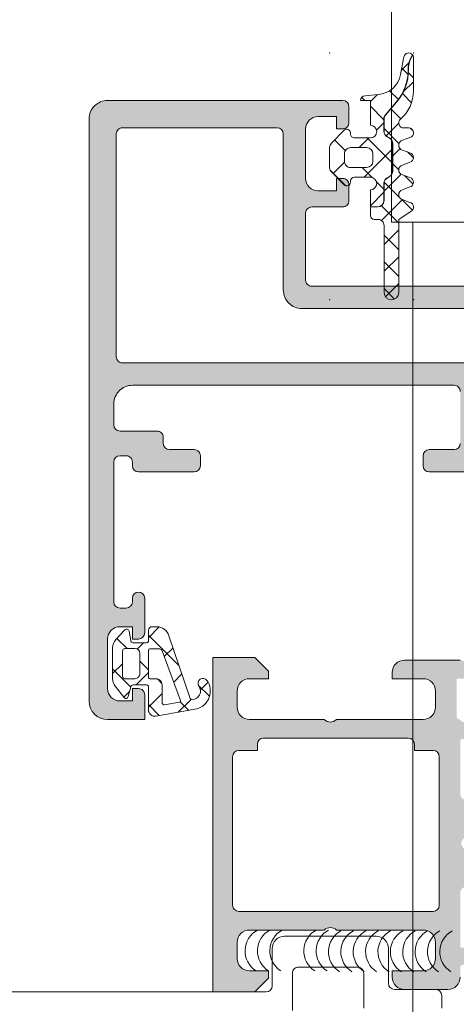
# Model space of a CAD drawing. Header units: millimetres. Extents: x 213386 to 506888, y 183055 to 450952.
# Tile 398 of 656: x 399514 to 399549, y 296787 to 296867. Entities that reach past the tile are written whole.
import ezdxf

# ---------------------------------------------------------------- set-up
doc = ezdxf.new("R2010")
doc.units = ezdxf.units.MM
doc.layers.add('FASÁDA DETAILNÍ', color=255, linetype='Continuous', lineweight=0)

msp = doc.modelspace()

# ---------------------------------------------------------------- hatches: boundary and pattern name
at = {"layer": 'FASÁDA DETAILNÍ'}
h = msp.add_hatch(dxfattribs=at)
h.set_pattern_fill('ANSI37', color=256, scale=0.625, angle=90, style=0)
h.set_pattern_definition([(135, (397960.6382589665, 280090.7056870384), (-1.403165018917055, -1.403165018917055), []), (225, (397960.6382589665, 280090.7056870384), (1.403165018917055, -1.403165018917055), [])])
edge = h.paths.add_edge_path()
edge.add_arc((399540.2923258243, 296853.5956662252), 0.2900050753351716, 224.9975633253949, 359.9994892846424)
edge.add_line((399540.5823308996, 296853.5956636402), (399540.5823308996, 296853.6956579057))
edge.add_arc((399540.8923308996, 296853.6956579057), 0.3099999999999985, 89.99999999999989, 180.0000000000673, ccw=False)
edge.add_line((399540.8923308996, 296854.0056579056), (399542.1923068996, 296854.0056579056))
edge.add_arc((399542.1923068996, 296853.4956579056), 0.5100000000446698, -88.87647985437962, 90.00000000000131, ccw=False)
edge.add_line((399542.2023069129, 296852.9857559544), (399542.2023087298, 296851.6271479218))
edge.add_line((399542.2023087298, 296851.6271479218), (399542.7923090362, 296851.6271479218))
edge.add_arc((399542.7923090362, 296852.1171479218), 0.4900000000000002, -89.99999999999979, 1.272221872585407e-14)
edge.add_line((399543.2823090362, 296852.1171479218), (399543.2823090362, 296853.517145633))
edge.add_arc((399543.7923090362, 296853.517145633), 0.5099999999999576, 120.00000000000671, 180.0000000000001, ccw=False)
edge.add_line((399543.5373090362, 296853.9588185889), (399543.7373090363, 296854.0742886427))
edge.add_arc((399543.4923090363, 296854.4986410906), 0.4900000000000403, -59.9999999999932, 1.144999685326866e-13)
edge.add_line((399543.9823090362, 296854.4986410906), (399543.9823090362, 296856.7356509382))
edge.add_arc((399543.4923090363, 296856.7356509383), 0.4899999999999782, 1.144999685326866e-13, 60.00000000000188)
edge.add_line((399543.7373090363, 296857.1600033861), (399543.5373090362, 296857.2754734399))
edge.add_arc((399543.7923090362, 296857.7171463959), 0.5100000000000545, 179.9999999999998, 240.0000000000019, ccw=False)
edge.add_line((399543.2823090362, 296857.7171463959), (399543.2823090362, 296858.7147437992))
edge.add_arc((399543.7882424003, 296858.7147437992), 0.5059333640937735, 139.3588191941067, 180, ccw=False)
edge.add_line((399543.404338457, 296859.0442682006), (399544.2852053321, 296860.0704995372))
edge.add_arc((399541.2547474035, 296862.6716966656), 3.993732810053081, -40.64118080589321, 0.6188691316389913)
edge.add_arc((399547.2581299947, 296862.7365435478), 2.010000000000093, 153.3452087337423, 180.6188691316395, ccw=False)
edge.add_line((399545.4617414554, 296863.6382575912), (399545.5957826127, 296863.9052934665))
edge.add_arc((399545.2923188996, 296863.6603239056), 0.3900003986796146, 38.91202932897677, 168.9894375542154)
edge.add_line((399544.9094976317, 296863.7348100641), (399544.6298960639, 296862.29671923))
edge.add_arc((399542.6568421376, 296862.6803312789), 2.010000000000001, -85.00475061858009, -11.002496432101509, ccw=False)
edge.add_line((399542.8318591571, 296860.6779654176), (399541.7588993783, 296860.5841832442))
edge.add_arc((399541.7923206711, 296860.1956161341), 0.3900017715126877, 94.91600467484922, 178.5301263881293)
edge.add_line((399541.4024472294, 296860.2056201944), (399542.2023181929, 296860.2056201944))
edge.add_line((399542.2023181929, 296860.2056201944), (399542.2023069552, 296858.205540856))
edge.add_arc((399542.1923068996, 296857.6956389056), 0.5100000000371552, -90, 88.87647509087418, ccw=False)
edge.add_line((399542.1923068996, 296857.1856389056), (399540.8923308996, 296857.1856389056))
edge.add_arc((399540.8923308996, 296857.4956389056), 0.3100000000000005, 180, 270, ccw=False)
edge.add_line((399540.5823308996, 296857.4956389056), (399540.5823308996, 296857.5956639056))
edge.add_arc((399540.2923155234, 296857.5956357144), 0.2900153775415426, 0.005569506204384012, 134.9966855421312)
edge.add_line((399540.0872555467, 296857.8007194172), (399539.0459585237, 296856.7601549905))
edge.add_arc((399539.3923188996, 296856.4135507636), 0.4900000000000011, 134.9798378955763, 179.9999999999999)
edge.add_line((399538.9023188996, 296856.4135507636), (399538.9023188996, 296854.7775023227))
edge.add_arc((399539.3923188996, 296854.7775023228), 0.4899999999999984, 180.0000000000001, 225.0276992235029)
edge.add_line((399539.0460041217, 296854.4308525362), (399540.0872525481, 296853.390610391))
edge = h.paths.add_edge_path()
edge.add_arc((399541.8923407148, 296855.2956350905), 0.4999901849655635, -90.00000000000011, -9.199197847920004e-09, ccw=False)
edge.add_line((399541.8923407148, 296854.7956449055), (399540.5923308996, 296854.7956449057))
edge.add_arc((399540.5923122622, 296855.2956262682), 0.4999813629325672, -180.0021357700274, -89.9978642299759, ccw=False)
edge.add_line((399540.0923308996, 296855.2956449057), (399540.0923308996, 296855.8956519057))
edge.add_arc((399540.5923122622, 296855.8956705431), 0.4999813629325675, 89.99786422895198, 180.0021357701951, ccw=False)
edge.add_line((399540.5923308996, 296856.3956519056), (399541.8923407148, 296856.3956519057))
edge.add_arc((399541.8923407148, 296855.8956617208), 0.4999901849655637, 0, 90.00000000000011, ccw=False)
edge.add_line((399542.3923308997, 296855.8956617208), (399542.3923308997, 296855.2956350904))
h = msp.add_hatch(dxfattribs=at)
h.set_pattern_fill('ANSI37', color=256, scale=0.48, angle=90, style=0)
h.set_pattern_definition([(135, (397960.6382589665, 280090.7056870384), (-1.077630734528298, -1.077630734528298), []), (225, (397960.6382589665, 280090.7056870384), (1.077630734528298, -1.077630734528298), [])])
edge = h.paths.add_edge_path()
edge.add_line((399544.7857356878, 296852.9914317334), (399545.3927931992, 296853.218690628))
edge.add_arc((399545.2923179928, 296853.595526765), 0.3900009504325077, -75.0706312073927, 75.07063120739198)
edge.add_line((399545.3927931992, 296853.9723629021), (399544.7857356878, 296854.1996217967))
edge.add_arc((399544.8923191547, 296854.595526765), 0.4100009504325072, 105.0676336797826, 254.9323663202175, ccw=False)
edge.add_line((399544.7857356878, 296854.9914317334), (399545.3927932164, 296855.2186906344))
edge.add_arc((399545.2923194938, 296855.595526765), 0.390000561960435, -75.0708416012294, 75.07084160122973)
edge.add_line((399545.3927932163, 296855.9723628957), (399544.7857357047, 296856.1996217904))
edge.add_arc((399544.8923176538, 296856.595526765), 0.4100005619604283, 105.06742474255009, 254.9325713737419, ccw=False)
edge.add_line((399544.7857357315, 296856.9914317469), (399545.3927932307, 296857.2186868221))
edge.add_arc((399545.2923059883, 296857.5955694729), 0.3900489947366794, -75.07068313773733, 89.99999999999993)
edge.add_line((399545.2923059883, 296857.9856184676), (399544.8923168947, 296857.9856184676))
edge.add_arc((399544.8923168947, 296858.3956190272), 0.4100005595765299, 130.3199356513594, 269.99999999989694, ccw=False)
edge.add_arc((399542.6923470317, 296860.9879052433), 2.989972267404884, -49.68006215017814, 0.001330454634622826)
edge.add_line((399545.6823192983, 296860.9879746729), (399545.6823188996, 296863.6597662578))
edge.add_arc((399545.2923188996, 296863.6603239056), 0.3900003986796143, -0.0819252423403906, 35.64056997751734)
edge.add_line((399545.6092676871, 296863.887576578), (399545.4796159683, 296863.6292853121))
edge.add_arc((399547.2581299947, 296862.7365435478), 1.990000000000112, 153.345208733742, 180.6188691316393)
edge.add_arc((399541.2547474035, 296862.6716966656), 4.013732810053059, -40.641180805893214, 0.6188691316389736, ccw=False)
edge.add_line((399544.3003813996, 296860.0574731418), (399543.4195145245, 296859.0312418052))
edge.add_arc((399543.7882424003, 296858.7147437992), 0.4859333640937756, 139.3588191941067, 179.9999999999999)
edge.add_line((399543.3023090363, 296858.7147437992), (399543.3023090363, 296857.7171463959))
edge.add_arc((399543.7923090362, 296857.7171463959), 0.4900000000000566, 180.0000000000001, 240.0000000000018)
edge.add_line((399543.5473090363, 296857.2927939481), (399543.7473090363, 296857.1773238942))
edge.add_arc((399543.4923090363, 296856.7356509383), 0.5099999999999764, -1.1368683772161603e-13, 60.00000000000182, ccw=False)
edge.add_line((399544.0023090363, 296856.7356509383), (399544.0023090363, 296854.4986410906))
edge.add_arc((399543.4923090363, 296854.4986410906), 0.5100000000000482, -59.99999999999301, -2.2737367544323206e-13, ccw=False)
edge.add_line((399543.7473090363, 296854.0569681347), (399543.5473090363, 296853.9414980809))
edge.add_arc((399543.7923090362, 296853.517145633), 0.4899999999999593, 120.000000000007, 179.9999999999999)
edge.add_line((399543.3023090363, 296853.517145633), (399543.3023090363, 296852.1171479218))
edge.add_arc((399542.7923090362, 296852.1171479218), 0.509999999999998, -90.00000000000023, 0, ccw=False)
edge.add_line((399542.7923090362, 296851.6071479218), (399542.2023087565, 296851.6071479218))
edge.add_line((399542.2023087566, 296851.6071479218), (399542.2023097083, 296850.8955263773))
edge.add_arc((399542.4923097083, 296850.895526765), 0.2900000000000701, 180.0000766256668, 270.0000000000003)
edge.add_line((399542.4923097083, 296850.6055267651), (399542.7922948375, 296850.6055267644))
edge.add_arc((399542.7924763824, 296850.0957047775), 0.5098220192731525, -0.02428648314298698, 90.02040272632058, ccw=False)
edge.add_line((399543.3022983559, 296850.0954886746), (399543.3023288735, 296844.6955257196))
edge.add_arc((399543.8923273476, 296844.6955290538), 0.5899984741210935, 180.0003238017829, 360.0000000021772)
edge.add_line((399544.4823258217, 296844.6955290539), (399544.4823258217, 296850.6009373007))
edge.add_line((399544.4823258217, 296850.6009373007), (399545.4870801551, 296851.2576408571))
edge.add_arc((399545.2923195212, 296851.5955285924), 0.3899997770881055, -60.04057881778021, 75.07024092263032)
edge.add_line((399545.3927969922, 296851.9723629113), (399544.7857356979, 296852.199621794))
edge.add_arc((399544.8923191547, 296852.595526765), 0.4100009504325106, 105.0676336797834, 254.9323677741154, ccw=False)
h = msp.add_hatch(color=256, dxfattribs=at)
edge = h.paths.add_edge_path(flags=16)
edge.add_ellipse((399522.1563332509, 296839.505567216), major_axis=(-0.4999740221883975, 0), ratio=1, start_angle=-0.0029770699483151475, end_angle=90.0029770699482, ccw=False)
edge.add_line((399521.6563592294, 296839.5055931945), (399521.6563592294, 296857.5055931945))
edge.add_ellipse((399522.1563332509, 296857.5056191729), major_axis=(-0.4999740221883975, 0), ratio=1, start_angle=-90.0029770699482, end_angle=0.0029770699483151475, ccw=False)
edge.add_line((399522.1563592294, 296858.0055931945), (399534.6563592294, 296858.0055931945))
edge.add_ellipse((399534.6563374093, 296857.5055713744), major_axis=(-0.5000218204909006, 0), ratio=1, start_angle=180.0025002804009, end_angle=269.997499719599, ccw=False)
edge.add_line((399535.1563592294, 296857.5055931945), (399535.1563592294, 296844.9025421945))
edge.add_ellipse((399536.6563581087, 296844.9025410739), major_axis=(-1.499998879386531, 0), ratio=1, start_angle=-4.280432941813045e-05, end_angle=90.00004280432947)
edge.add_line((399536.6563592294, 296843.4025421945), (399549.6563472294, 296843.4025421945))
edge.add_ellipse((399549.6563476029, 296842.902542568), major_axis=(-0.4999996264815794, 0), ratio=1, start_angle=179.9999571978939, end_angle=270.0000428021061, ccw=False)
edge.add_line((399550.1563472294, 296842.9025421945), (399550.1563472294, 296839.5055931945))
edge.add_ellipse((399549.6563476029, 296839.5055928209), major_axis=(-0.4999996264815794, 0), ratio=1, start_angle=89.99995719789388, end_angle=180.0000428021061, ccw=False)
edge.add_line((399549.6563472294, 296839.0055931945), (399522.1563592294, 296839.0055931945))
edge = h.paths.add_edge_path()
edge.add_line((399520.9563472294, 296810.2055981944), (399523.9563472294, 296810.2055981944))
edge.add_line((399523.9563472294, 296810.2055981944), (399523.9563472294, 296812.2055981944))
edge.add_arc((399523.4563732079, 296812.2056241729), 0.4999740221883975, 359.9970229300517, 450.0029770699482)
edge.add_line((399523.4563472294, 296812.7055981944), (399522.9563472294, 296812.7055981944))
edge.add_line((399522.9563472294, 296812.7055981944), (399522.9563472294, 296811.7055981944))
edge.add_line((399522.9563472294, 296811.7055981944), (399521.9563472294, 296811.7055981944))
edge.add_arc((399521.9564113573, 296812.7056623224), 1.000064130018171, 180.0036740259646, 269.99632597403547, ccw=False)
edge.add_line((399520.9563472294, 296812.7055981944), (399520.9563472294, 296816.7055981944))
edge.add_arc((399521.9563772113, 296816.7055682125), 1.000029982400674, 90.00171778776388, 179.9982822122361, ccw=False)
edge.add_line((399521.9563472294, 296817.7055981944), (399522.9563472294, 296817.7055981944))
edge.add_line((399522.9563472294, 296817.7055981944), (399522.9563472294, 296816.7055981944))
edge.add_line((399522.9563472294, 296816.7055981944), (399523.4563472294, 296816.7055981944))
edge.add_arc((399523.4563416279, 296817.2056037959), 0.5000056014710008, 270.0006418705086, 359.9993581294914)
edge.add_line((399523.9563472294, 296817.2055981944), (399523.9563472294, 296820.0056011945))
edge.add_arc((399523.4563472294, 296820.0056011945), 0.5, 0, 180)
edge.add_line((399522.9563472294, 296820.0056011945), (399522.9563472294, 296819.7055981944))
edge.add_arc((399522.4563365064, 296819.7056089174), 0.5000107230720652, 270.0012287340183, 359.9987712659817, ccw=False)
edge.add_line((399522.4563472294, 296819.2055981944), (399521.9563472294, 296819.2055981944))
edge.add_arc((399521.9564151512, 296819.7056661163), 0.5000679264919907, 180.0077822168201, 269.99221778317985, ccw=False)
edge.add_line((399521.4563472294, 296819.7055981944), (399521.4563472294, 296831.0055931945))
edge.add_arc((399521.9563690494, 296831.0055713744), 0.5000218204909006, 90.00250028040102, 179.9974997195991, ccw=False)
edge.add_line((399521.9563472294, 296831.5055931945), (399522.4563472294, 296831.5055931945))
edge.add_arc((399522.4564099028, 296831.0056558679), 0.499937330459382, -0.007182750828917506, 90.00718275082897, ccw=False)
edge.add_line((399522.9563472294, 296831.0055931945), (399522.9563472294, 296830.7055901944))
edge.add_arc((399523.4564100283, 296830.7056529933), 0.5000628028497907, 180.0071953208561, 269.9928046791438)
edge.add_line((399523.4563472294, 296830.2055901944), (399527.9563472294, 296830.2055901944))
edge.add_arc((399527.9563416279, 296830.7055957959), 0.5000056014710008, 270.0006418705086, 359.9993581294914)
edge.add_line((399528.4563472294, 296830.7055901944), (399528.4563472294, 296831.5055931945))
edge.add_arc((399527.9563732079, 296831.5056191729), 0.4999740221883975, 359.9970229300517, 450.0029770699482)
edge.add_line((399527.9563472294, 296832.0055931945), (399525.9563472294, 296832.0055931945))
edge.add_arc((399525.9564151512, 296832.5056611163), 0.5000679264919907, 180.0077822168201, 269.99221778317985, ccw=False)
edge.add_line((399525.4563472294, 296832.5055931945), (399525.4563472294, 296833.0055931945))
edge.add_arc((399524.9564099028, 296833.0056558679), 0.499937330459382, 359.992817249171, 450.007182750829)
edge.add_line((399524.9563472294, 296833.5055931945), (399521.9563472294, 296833.5055931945))
edge.add_arc((399521.9564023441, 296834.0056483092), 0.5000551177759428, 180.0063149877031, 269.9936850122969, ccw=False)
edge.add_line((399521.4563472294, 296834.0055931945), (399521.4563472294, 296835.7055901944))
edge.add_arc((399522.9563153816, 296835.7056220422), 1.499968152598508, 89.99878348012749, 180.0012165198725, ccw=False)
edge.add_line((399522.9563472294, 296837.2055901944), (399548.9563472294, 296837.2055901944))
edge.add_arc((399548.9563680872, 296836.7056110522), 0.4999791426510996, -0.0023902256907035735, 90.0023902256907, ccw=False)
edge.add_line((399549.4563472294, 296836.7055901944), (399549.4563472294, 296832.5055931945))
edge.add_arc((399548.9563416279, 296832.5055987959), 0.5000056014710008, 270.0006418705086, 359.9993581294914, ccw=False)
edge.add_line((399548.9563472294, 296832.0055931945), (399546.9563472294, 296832.0055931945))
edge.add_arc((399546.9563690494, 296831.5055713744), 0.5000218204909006, 90.002500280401, 179.9974997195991)
edge.add_line((399546.4563472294, 296831.5055931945), (399546.4563472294, 296830.7055901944))
edge.add_arc((399546.9563997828, 296830.7056427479), 0.5000525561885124, 180.0060215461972, 269.9939784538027)
edge.add_line((399546.9563472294, 296830.2055901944), (399551.9563482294, 296830.2055901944))
edge.add_line((399551.9563482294, 296830.2055901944), (399552.7142372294, 296830.4229111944))
edge.add_arc((399552.7969285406, 296830.1345327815), 0.2999999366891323, 37.904814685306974, 106.00002423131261, ccw=False)
edge.add_arc((399553.270348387, 296830.5031433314), 0.3000001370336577, 217.9047180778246, 269.999969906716)
edge.add_line((399553.2703482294, 296830.2031431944), (399555.3344952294, 296830.2031451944))
edge.add_arc((399555.3344956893, 296830.6031445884), 0.399999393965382, 269.9999341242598, 381.9737695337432)
edge.add_line((399555.7054372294, 296830.7528171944), (399554.8890762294, 296832.7760461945))
edge.add_arc((399554.7036059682, 296832.7012095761), 0.1999993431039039, 21.97390786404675, 114.141092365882)
edge.add_line((399554.6218092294, 296832.8837171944), (399552.2381242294, 296831.8153971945))
edge.add_arc((399552.1563275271, 296831.9979053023), 0.1999997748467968, 179.1800993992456, 294.1410254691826, ccw=False)
edge.add_line((399551.9563482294, 296832.0007671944), (399551.9563472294, 296843.3048471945))
edge.add_arc((399552.1477617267, 296843.3132789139), 0.1916001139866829, 88.95554996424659, 182.5222219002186, ccw=False)
edge.add_line((399552.1512542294, 296843.5048471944), (399552.5718382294, 296843.5048471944))
edge.add_line((399552.5718382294, 296843.5048471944), (399555.0374502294, 296842.0731121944))
edge.add_arc((399555.1882619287, 296842.3324491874), 0.2999997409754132, 239.8208038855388, 344.0000282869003)
edge.add_line((399555.4766402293, 296842.2497581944), (399555.9045112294, 296843.7419191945))
edge.add_line((399555.9045112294, 296843.7419191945), (399556.4029232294, 296844.6051941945))
edge.add_arc((399556.0565129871, 296844.8051941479), 0.400000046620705, 330.000011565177, 449.9999652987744)
edge.add_line((399556.0565132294, 296845.2051941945), (399551.9485822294, 296845.2048471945))
edge.add_line((399551.9485822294, 296845.2048471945), (399537.4565252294, 296845.2025421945))
edge.add_arc((399537.4563471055, 296845.7025420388), 0.4999998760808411, 179.9999821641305, 270.0204114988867, ccw=False)
edge.add_line((399536.9563472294, 296845.7025421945), (399536.9563472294, 296851.1055841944))
edge.add_arc((399537.4563468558, 296851.1055845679), 0.4999996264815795, 89.99995719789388, 180.0000428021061, ccw=False)
edge.add_line((399537.4563472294, 296851.6055841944), (399539.9563472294, 296851.6055841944))
edge.add_arc((399539.9563476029, 296852.1055838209), 0.4999996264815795, 269.9999571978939, 360.0000428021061)
edge.add_line((399540.4563472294, 296852.1055841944), (399540.4563472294, 296853.4055871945))
edge.add_arc((399539.9563680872, 296853.4056080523), 0.4999791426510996, 359.9976097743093, 450.0023902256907)
edge.add_line((399539.9563472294, 296853.9055871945), (399539.4563472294, 296853.9055871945))
edge.add_line((399539.4563472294, 296853.9055871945), (399539.4563472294, 296852.9055871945))
edge.add_line((399539.4563472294, 296852.9055871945), (399537.9563472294, 296852.9055871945))
edge.add_arc((399537.9563789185, 296853.9056188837), 1.00003168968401, 180.001815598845, 269.998184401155, ccw=False)
edge.add_line((399536.9563472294, 296853.9055871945), (399536.9563472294, 296857.9055871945))
edge.add_arc((399537.9564164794, 296857.9055179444), 1.000069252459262, 90.00396746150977, 179.9960325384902, ccw=False)
edge.add_line((399537.9563472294, 296858.9055871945), (399539.4563472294, 296858.9055871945))
edge.add_line((399539.4563472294, 296858.9055871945), (399539.4563472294, 296857.9055871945))
edge.add_line((399539.4563472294, 296857.9055871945), (399539.9563472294, 296857.9055871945))
edge.add_arc((399539.9563732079, 296858.405561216), 0.4999740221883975, 269.9970229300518, 360.0029770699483)
edge.add_line((399540.4563472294, 296858.4055871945), (399540.4563472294, 296859.7055901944))
edge.add_arc((399539.9563416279, 296859.705584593), 0.5000056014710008, 0.0006418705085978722, 89.99935812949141)
edge.add_line((399539.9563472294, 296860.2055901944), (399520.9563472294, 296860.2055901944))
edge.add_arc((399520.9563179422, 296858.7056194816), 1.49997071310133, 89.9988812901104, 180.0011187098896)
edge.add_line((399519.4563472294, 296858.7055901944), (399519.4563472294, 296811.7055981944))
edge.add_arc((399520.9564075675, 296811.7056585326), 1.500060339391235, 180.0023046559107, 269.9976953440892)
h = msp.add_hatch(dxfattribs=at)
h.set_pattern_fill('ANSI37', color=256, scale=0.625, angle=180, style=0)
h.set_pattern_definition([(225, (399522.9563192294, 296812.7056181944), (1.403165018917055, -1.403165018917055), []), (315, (399522.9563192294, 296812.7056181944), (1.403165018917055, 1.403165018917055), [])])
edge = h.paths.add_edge_path(flags=16)
edge.add_ellipse((399524.8585323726, 296813.0078332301), major_axis=(-0.4977897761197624, 0), ratio=1, start_angle=179.7452779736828, end_angle=270.1925797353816)
edge.add_line((399524.8568592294, 296813.5056201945), (399524.3563402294, 296813.5056201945))
edge.add_ellipse((399524.3563259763, 296813.6056039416), major_axis=(-0.0999837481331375, 0), ratio=1, start_angle=-0.008740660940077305, end_angle=90.00816773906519, ccw=False)
edge.add_line((399524.2563422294, 296813.6056191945), (399524.2563382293, 296815.8060491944))
edge.add_ellipse((399524.3563428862, 296815.8060465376), major_axis=(-0.1000046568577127, 0), ratio=1, start_angle=270.00152214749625, end_angle=359.9984778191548, ccw=False)
edge.add_line((399524.3563402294, 296815.9060511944), (399525.1682822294, 296815.9060511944))
edge.add_ellipse((399525.1682737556, 296815.7060445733), major_axis=(-0.2000066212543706, 0), ratio=1, start_angle=195.6886153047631, end_angle=269.99757251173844, ccw=False)
edge.add_line((399525.3608292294, 296815.7601281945), (399526.8481542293, 296811.7419871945))
edge.add_ellipse((399526.7543727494, 296811.7072737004), major_axis=(-0.09999996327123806, 0), ratio=1, start_angle=100.3222841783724, end_angle=200.3121828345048, ccw=False)
edge.add_line((399526.7722912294, 296811.6088921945), (399525.5628222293, 296811.3886091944))
edge.add_ellipse((399525.5563135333, 296811.5884995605), major_axis=(-0.1999963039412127, 0), ratio=1, start_angle=-0.0010410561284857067, end_angle=91.86496783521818, ccw=False)
edge.add_line((399525.3563172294, 296811.5885031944), (399525.3563172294, 296813.0056201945))
edge = h.paths.add_edge_path(flags=16)
edge.add_ellipse((399522.3563283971, 296813.7056213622), major_axis=(-0.2000001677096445, 0), ratio=1, start_angle=-0.000238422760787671, end_angle=90.00023843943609, ccw=False)
edge.add_line((399522.1563282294, 296813.7056221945), (399522.1563322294, 296815.7400791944))
edge.add_ellipse((399522.3563275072, 296815.7400839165), major_axis=(-0.1999952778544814, 0), ratio=1, start_angle=-90.00049338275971, end_angle=0.0013528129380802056, ccw=False)
edge.add_line((399522.3563292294, 296815.9400791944), (399523.1563392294, 296815.9400791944))
edge.add_ellipse((399523.1563304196, 296815.5400683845), major_axis=(-0.4000108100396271, 0), ratio=1, start_angle=180.0019780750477, end_angle=269.99873812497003, ccw=False)
edge.add_line((399523.5563412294, 296815.5400821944), (399523.5563412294, 296813.9056191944))
edge.add_ellipse((399523.1563463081, 296813.9056161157), major_axis=(-0.3999949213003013, 0), ratio=1, start_angle=89.99898603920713, end_angle=180.0004409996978, ccw=False)
edge.add_line((399523.1563392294, 296813.5056211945), (399522.3563292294, 296813.5056211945))
edge = h.paths.add_edge_path()
edge.add_arc((399522.4328803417, 296812.105629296), 0.2000083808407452, 220.0023157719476, 344.9984805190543)
edge.add_line((399522.6260722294, 296812.0538581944), (399522.8166062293, 296812.8573831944))
edge.add_arc((399523.0097998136, 296812.8056068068), 0.2000113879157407, 90.00274550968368, 164.9971436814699, ccw=False)
edge.add_line((399523.0097902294, 296813.0056181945), (399524.1063402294, 296813.0056181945))
edge.add_arc((399524.106350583, 296812.8556305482), 0.1499876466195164, -0.00395516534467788, 90.00395512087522, ccw=False)
edge.add_line((399524.2563382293, 296812.8556201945), (399524.2563302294, 296810.9727491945))
edge.add_arc((399524.7563301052, 296810.9727472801), 0.4999998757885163, 179.9997806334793, 279.9335722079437)
edge.add_line((399524.8425832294, 296810.4802431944), (399528.1623092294, 296811.0616321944))
edge.add_arc((399527.7562348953, 296812.5056177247), 1.499996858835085, 285.706924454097, 395.0875539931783)
edge.add_arc((399528.6563377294, 296813.1379246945), 0.3999981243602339, 35.08800412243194, 215.0880041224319)
edge.add_arc((399527.7750380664, 296812.5034031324), 0.6860034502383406, -89.51564161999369, 36.1411855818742, ccw=False)
edge.add_arc((399527.7612178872, 296811.9665267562), 0.1503878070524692, 199.0161509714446, 277.4960782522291, ccw=False)
edge.add_line((399527.6190372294, 296811.9175251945), (399525.8913552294, 296816.9637511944))
edge.add_arc((399524.9252632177, 296816.7056300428), 0.9999801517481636, 14.9589109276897, 90.00057229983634)
edge.add_line((399524.9252532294, 296817.7056101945), (399524.5563482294, 296817.7056221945))
edge.add_arc((399524.5563689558, 296817.4056024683), 0.3000197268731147, 90.0039581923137, 179.9968057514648)
edge.add_line((399524.2563492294, 296817.4056191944), (399524.2563492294, 296816.5556041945))
edge.add_arc((399524.1063651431, 296816.5555912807), 0.1499840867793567, -90.0049332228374, 0.004933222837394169, ccw=False)
edge.add_line((399524.1063522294, 296816.4056071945), (399523.0097902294, 296816.4056181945))
edge.add_arc((399523.009799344, 296816.6056327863), 0.2000145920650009, 195.0023743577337, 269.99738904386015, ccw=False)
edge.add_line((399522.8166022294, 296816.5538571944), (399522.6875082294, 296817.3572291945))
edge.add_arc((399522.4943323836, 296817.3055047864), 0.1999808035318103, 14.98978709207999, 135.0074444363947)
edge.add_line((399522.3529062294, 296817.4468941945), (399521.6263872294, 296816.6710241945))
edge.add_arc((399522.3563288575, 296815.987513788), 1.000000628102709, 136.8814623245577, 180.0000340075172)
edge.add_line((399521.3563282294, 296815.9875131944), (399521.3563282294, 296813.5088801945))
edge.add_arc((399522.3563311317, 296813.5088812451), 1.00000290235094, 180.0000601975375, 217.8277930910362)
edge.add_line((399521.5664712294, 296812.8955891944), (399522.2796702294, 296811.9770601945))
h = msp.add_hatch(color=256, dxfattribs=at)
edge = h.paths.add_edge_path()
edge.add_arc((399549.5763265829, 296791.9057490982), 0.1199999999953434, 180, 270)
edge.add_line((399549.5763265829, 296791.7857490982), (399552.3363245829, 296791.7857490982))
edge.add_arc((399552.3363245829, 296791.4857490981), 0.3000000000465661, 0, 90, ccw=False)
edge.add_line((399552.6363245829, 296791.4857490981), (399552.6363245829, 296790.5057747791))
edge.add_arc((399552.3363245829, 296790.5057747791), 0.2999999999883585, -90, 0, ccw=False)
edge.add_line((399552.3363245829, 296790.2057747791), (399550.456313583, 296790.2057747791))
edge.add_arc((399550.1887702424, 296790.1269076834), 0.2789255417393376, 16.42459456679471, 91.162870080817)
edge.add_line((399550.1831095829, 296790.4057757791), (399549.7295155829, 296790.4057757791))
edge.add_arc((399549.723847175, 296790.1269383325), 0.2788950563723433, 88.83541063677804, 163.5801235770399)
edge.add_line((399549.4563265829, 296790.2057747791), (399549.4563265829, 296789.4056000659))
edge.add_arc((399548.4563265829, 296789.4056000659), 1, -90, 0, ccw=False)
edge.add_line((399548.4563265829, 296788.4056000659), (399544.9563192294, 296788.4056000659))
edge.add_arc((399544.9563390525, 296789.4056198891), 1.000019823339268, 180.0011357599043, 269.9988642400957, ccw=False)
edge.add_line((399543.9563192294, 296789.4056000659), (399543.9563192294, 296789.9056000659))
edge.add_line((399543.9563192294, 296789.9056000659), (399546.4563192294, 296789.9056000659))
edge.add_arc((399546.4562738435, 296790.9056454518), 1.000045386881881, 270.00260029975, 359.99739970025)
edge.add_line((399547.4563192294, 296790.9056000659), (399547.4563192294, 296792.2056183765))
edge.add_arc((399546.4562667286, 296792.2055658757), 1.000052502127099, 0.003007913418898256, 89.9969920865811)
edge.add_line((399546.4563192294, 296793.2056183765), (399539.4563192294, 296793.2056183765))
edge.add_arc((399538.9563192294, 296792.6804966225), 0.7250881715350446, 46.40381611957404, 133.596183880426)
edge.add_line((399538.4563192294, 296793.2056183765), (399532.4222310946, 296793.2056183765))
edge.add_arc((399532.4222835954, 296792.2055658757), 1.000052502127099, 90.0030079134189, 179.9969920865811)
edge.add_line((399531.4222310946, 296792.2056183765), (399531.4222310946, 296790.9056000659))
edge.add_arc((399532.4222764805, 296790.9056454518), 1.000045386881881, 180.00260029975, 269.9973997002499)
edge.add_line((399532.4222310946, 296789.9056000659), (399533.9563192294, 296789.9056000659))
edge.add_line((399533.9563192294, 296789.9056000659), (399533.9563192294, 296789.3055939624))
edge.add_line((399533.9563192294, 296789.3055939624), (399532.8563131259, 296788.2056183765))
edge.add_line((399532.8563131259, 296788.2056183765), (399529.4563192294, 296788.2056183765))
edge.add_line((399529.4563192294, 296788.2056183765), (399529.4563192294, 296815.2055191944))
edge.add_line((399529.4563192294, 296815.2055191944), (399532.8563131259, 296815.2055191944))
edge.add_line((399532.8563131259, 296815.2055191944), (399533.9563192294, 296814.1055436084))
edge.add_line((399533.9563192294, 296814.1055436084), (399533.9563192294, 296813.5055375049))
edge.add_line((399533.9563192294, 296813.5055375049), (399532.4222310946, 296813.5055375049))
edge.add_arc((399532.4222764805, 296812.5054921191), 1.000045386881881, 90.00260029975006, 179.9973997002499)
edge.add_line((399531.4222310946, 296812.5055375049), (399531.4222310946, 296811.2055191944))
edge.add_arc((399532.4222835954, 296811.2055716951), 1.000052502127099, 180.0030079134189, 269.9969920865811)
edge.add_line((399532.4222310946, 296810.2055191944), (399538.4563192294, 296810.2055191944))
edge.add_arc((399538.9563192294, 296810.7306409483), 0.7250881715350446, 226.403816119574, 313.596183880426)
edge.add_line((399539.4563192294, 296810.2055191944), (399546.4563192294, 296810.2055191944))
edge.add_arc((399546.4562667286, 296811.2055716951), 1.000052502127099, 270.0030079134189, 359.9969920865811)
edge.add_line((399547.4563192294, 296811.2055191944), (399547.4563192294, 296812.5055375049))
edge.add_arc((399546.4562738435, 296812.5054921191), 1.000045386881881, 0.002600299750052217, 89.99739970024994)
edge.add_line((399546.4563192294, 296813.5055375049), (399543.9563192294, 296813.5055375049))
edge.add_line((399543.9563192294, 296813.5055375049), (399543.9563192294, 296814.0055375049))
edge.add_arc((399544.9563390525, 296814.0055176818), 1.000019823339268, 90.00113575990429, 179.9988642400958, ccw=False)
edge.add_line((399544.9563192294, 296815.0055375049), (399549.4563192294, 296815.0055375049))
edge.add_arc((399549.4563295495, 296814.505547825), 0.4999896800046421, -0.001182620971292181, 90.00118262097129, ccw=False)
edge.add_line((399549.9563192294, 296814.5055375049), (399549.9563192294, 296813.5055375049))
edge.add_line((399549.9563192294, 296813.5055375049), (399549.1563161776, 296813.5055375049))
edge.add_line((399549.1563161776, 296813.5055375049), (399549.1563161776, 296810.5055222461))
edge.add_arc((399549.4563238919, 296810.5055195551), 0.3000077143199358, 179.9994860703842, 270.0005139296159)
edge.add_arc((399549.723847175, 296810.2843482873), 0.2788950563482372, 196.4198764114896, 271.164589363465)
edge.add_line((399549.7295155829, 296810.0055108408), (399550.1831095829, 296810.0055108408))
edge.add_arc((399550.1887702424, 296810.2843789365), 0.2789255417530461, 268.8371299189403, 343.5754054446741)
edge.add_line((399550.456313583, 296810.2055118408), (399552.3363245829, 296810.2055118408))
edge.add_arc((399552.3363245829, 296809.9055118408), 0.2999999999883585, 0, 90, ccw=False)
edge.add_line((399552.6363245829, 296809.9055118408), (399552.6363245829, 296808.9255375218))
edge.add_arc((399552.3363245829, 296808.9255375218), 0.2999999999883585, 270, 359.9999999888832, ccw=False)
edge.add_line((399552.3363245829, 296808.6255375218), (399549.5763265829, 296808.6255375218))
edge.add_arc((399549.5763265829, 296808.5055375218), 0.1199999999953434, 90, 180)
edge.add_line((399549.4563265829, 296808.5055375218), (399549.4563265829, 296804.2055118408))
edge.add_arc((399549.9563265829, 296804.2055118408), 0.5, 180, 270)
edge.add_line((399549.9563265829, 296803.7055118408), (399550.6563265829, 296803.7055118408))
edge.add_line((399550.6563265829, 296803.7055118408), (399553.0491469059, 296805.0870072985))
edge.add_arc((399553.1182067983, 296804.9673920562), 0.1381197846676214, -7.702437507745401, 119.99999999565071, ccw=False)
edge.add_arc((399548.2768555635, 296805.4150104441), 4.999999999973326, 288.7094007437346, 354.65077199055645, ccw=False)
edge.add_arc((399550.0410817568, 296800.20564331), 0.4999999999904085, 108.7094007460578, 251.2905992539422)
edge.add_arc((399548.2768555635, 296794.9962761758), 5.000000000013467, 5.349228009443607, 71.29059925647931, ccw=False)
edge.add_arc((399553.1182067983, 296795.4438945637), 0.1381197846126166, -120.00000002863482, 7.702437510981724, ccw=False)
edge.add_line((399553.0491469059, 296795.3242793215), (399550.6563265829, 296796.7057747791))
edge.add_line((399550.6563265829, 296796.7057747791), (399549.9563265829, 296796.7057747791))
edge.add_arc((399549.9563265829, 296796.2057747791), 0.5, 90, 180)
edge.add_line((399549.4563265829, 296796.2057747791), (399549.4563265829, 296791.9057490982))
edge = h.paths.add_edge_path(flags=16)
edge.add_arc((399531.5563253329, 296807.2055268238), 0.5, 90, 180)
edge.add_line((399531.0563253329, 296807.2055268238), (399531.0563253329, 296795.2056183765))
edge.add_arc((399531.5563253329, 296795.2056183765), 0.5, 180, 270)
edge.add_line((399531.5563253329, 296794.7056183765), (399547.2563070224, 296794.7056183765))
edge.add_arc((399547.2563070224, 296795.2056183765), 0.5, 270, 360)
edge.add_line((399547.7563070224, 296795.2056183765), (399547.7563070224, 296807.2055268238))
edge.add_arc((399547.2563070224, 296807.2055268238), 0.5, 0, 90)
edge.add_line((399547.2563070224, 296807.7055268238), (399545.7563070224, 296807.7055268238))
edge.add_line((399545.7563070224, 296807.7055268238), (399545.7563070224, 296808.2055268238))
edge.add_arc((399545.2563070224, 296808.2055268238), 0.5, 0, 90)
edge.add_line((399545.2563070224, 296808.7055268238), (399533.5563253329, 296808.7055268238))
edge.add_arc((399533.5563253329, 296808.2055268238), 0.5, 90, 180)
edge.add_line((399533.0563253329, 296808.2055268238), (399533.0563253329, 296807.7055268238))
edge.add_line((399533.0563253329, 296807.7055268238), (399531.5563253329, 296807.7055268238))

# ---------------------------------------------------------------- linework, layer by layer
for p, q in [((399545.6382310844, 296850.3801179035), (399545.6382310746, 284297.1544280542)), ((399545.6382310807, 296850.3801179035), (399545.6382310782, 293752.6545279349)), ((399545.6382310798, 296850.3801179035), (399545.6382310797, 296377.6545368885))]:
    msp.add_line(p, q, dxfattribs=at)
msp.add_lwpolyline([(399587.8922310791, 296931.3509967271), (399587.8922310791, 297319.0417735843), (399543.8922310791, 297319.0417735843), (399543.8922310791, 296931.3509967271), (399543.8922310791, 296850.3801179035), (399587.8922310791, 296850.3801179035)], close=True, dxfattribs=at)
at = {"layer": 'FASÁDA DETAILNÍ', "color": 7}
for points in [[(399540.0872525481, 296853.390610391, 0.6681907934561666), (399540.5823308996, 296853.5956636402), (399540.5823308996, 296853.6956579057, -0.41421356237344), (399540.8923308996, 296854.0056579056), (399542.1923068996, 296854.0056579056, -0.9902431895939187), (399542.2023069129, 296852.9857559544), (399542.2023087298, 296851.6271479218), (399542.7923090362, 296851.6271479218, 0.4142135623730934), (399543.2823090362, 296852.1171479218), (399543.2823090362, 296853.517145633, -0.267949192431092), (399543.5373090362, 296853.9588185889), (399543.7373090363, 296854.0742886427, 0.2679491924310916), (399543.9823090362, 296854.4986410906), (399543.9823090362, 296856.7356509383, 0.267949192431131), (399543.7373090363, 296857.1600033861), (399543.5373090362, 296857.2754734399, -0.2679491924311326), (399543.2823090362, 296857.7171463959), (399543.2823090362, 296858.7147437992, -0.1792130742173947), (399543.404338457, 296859.0442682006), (399544.2852053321, 296860.0704995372, 0.1820014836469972), (399545.2482472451, 296862.714833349, -0.1195687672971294), (399545.4617414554, 296863.6382575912), (399545.5957826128, 296863.9052934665, 0.6375452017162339), (399544.9094976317, 296863.7348100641), (399544.6298960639, 296862.29671923, -0.3346062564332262), (399542.8318591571, 296860.6779654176), (399541.7588993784, 296860.5841832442, 0.381933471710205), (399541.4024472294, 296860.2056201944), (399542.2023181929, 296860.2056201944), (399542.2023069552, 296858.205540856, -0.9902431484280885), (399542.1923068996, 296857.1856389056), (399540.8923308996, 296857.1856389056, -0.414213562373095), (399540.5823308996, 296857.4956389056), (399540.5823308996, 296857.5956639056, 0.6681225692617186), (399540.0872555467, 296857.8007194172), (399539.0459585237, 296856.7601549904, 0.1990038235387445), (399538.9023188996, 296856.4135507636), (399538.9023188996, 296854.7775023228, 0.199038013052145), (399539.0460041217, 296854.4308525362), (399540.0872525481, 296853.390610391)], [(399544.7857356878, 296852.9914317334), (399545.3927931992, 296853.218690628, 0.7683067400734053), (399545.3927931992, 296853.9723629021), (399544.7857356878, 296854.1996217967, -0.7663896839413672), (399544.7857356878, 296854.9914317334), (399545.3927932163, 296855.2186906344, 0.7683096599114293), (399545.3927932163, 296855.9723628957), (399544.7857357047, 296856.1996217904, -0.766392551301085), (399544.7857357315, 296856.9914317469), (399545.3927932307, 296857.2186868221, 0.8775222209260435), (399545.2923059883, 296857.9856184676), (399544.8923168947, 296857.9856184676, -0.6981291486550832), (399544.6270239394, 296858.7082211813, 0.2202365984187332), (399545.6823192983, 296860.9879746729), (399545.6823188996, 296863.6597662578, 0.1571434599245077), (399545.6092676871, 296863.887576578), (399545.4796159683, 296863.6292853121, 0.1195687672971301), (399545.2682460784, 296862.7150493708, -0.1820014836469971), (399544.3003813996, 296860.0574731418), (399543.4195145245, 296859.0312418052, 0.1792130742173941), (399543.3023090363, 296858.7147437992), (399543.3023090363, 296857.7171463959, 0.2679491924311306), (399543.5473090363, 296857.2927939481), (399543.7473090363, 296857.1773238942, -0.2679491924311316), (399544.0023090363, 296856.7356509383), (399544.0023090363, 296854.4986410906, -0.2679491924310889), (399543.7473090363, 296854.0569681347), (399543.5473090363, 296853.9414980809, 0.2679491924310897), (399543.3023090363, 296853.517145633), (399543.3023090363, 296852.1171479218, -0.4142135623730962), (399542.7923090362, 296851.6071479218), (399542.2023087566, 296851.6071479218), (399542.2023097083, 296850.8955263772, 0.4142131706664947), (399542.4923097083, 296850.6055267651), (399542.7922948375, 296850.6055267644, -0.414442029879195), (399543.3022983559, 296850.0954886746), (399543.3023288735, 296844.6955257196, 0.999997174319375), (399544.4823258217, 296844.6955290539), (399544.4823258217, 296850.6009373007), (399545.4870801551, 296851.2576408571, 0.6688782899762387), (399545.3927969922, 296851.9723629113), (399544.7857356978, 296852.199621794, -0.7663896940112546), (399544.7857356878, 296852.9914317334)], [(399542.3923308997, 296855.2956350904, -0.4142135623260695), (399541.8923407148, 296854.7956449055), (399540.5923308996, 296854.7956449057, -0.4142353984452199), (399540.0923308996, 296855.2956449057), (399540.0923308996, 296855.8956519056, -0.4142353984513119), (399540.5923308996, 296856.3956519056), (399541.8923407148, 296856.3956519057, -0.4142135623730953), (399542.3923308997, 296855.8956617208), (399542.3923308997, 296855.2956350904)]]:
    msp.add_lwpolyline(points, format="xyb", close=True, dxfattribs=at)
at = {"layer": 'FASÁDA DETAILNÍ'}
for points in [[(399551.9485822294, 296845.2048471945), (399537.4565252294, 296845.2025421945), (399537.4565252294, 296845.2025421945, -0.414318), (399536.9563472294, 296845.7025421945), (399536.9563472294, 296851.1055841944), (399536.9563472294, 296851.1055841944, -0.414214), (399537.4563472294, 296851.6055841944), (399539.9563472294, 296851.6055841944), (399539.9563472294, 296851.6055841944, 0.414214), (399540.4563472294, 296852.1055841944), (399540.4563472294, 296853.4055871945), (399540.4563472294, 296853.4055871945, 0.414238), (399539.9563472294, 296853.9055871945), (399539.4563472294, 296853.9055871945), (399539.4563472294, 296852.9055871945), (399537.9563472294, 296852.9055871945), (399537.9563472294, 296852.9055871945, -0.414195), (399536.9563472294, 296853.9055871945), (399536.9563472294, 296857.9055871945), (399536.9563472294, 296857.9055871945, -0.414173), (399537.9563472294, 296858.9055871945), (399539.4563472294, 296858.9055871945), (399539.4563472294, 296857.9055871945), (399539.9563472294, 296857.9055871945), (399539.9563472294, 296857.9055871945, 0.414244), (399540.4563472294, 296858.4055871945), (399540.4563472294, 296859.7055901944), (399540.4563472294, 296859.7055901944, 0.414207), (399539.9563472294, 296860.2055901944), (399520.9563472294, 296860.2055901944), (399520.9563472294, 296860.2055901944, 0.414225), (399519.4563472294, 296858.7055901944), (399519.4563472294, 296811.7055981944), (399519.4563472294, 296811.7055981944, 0.41419), (399520.9563472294, 296810.2055981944), (399520.9563472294, 296810.2055981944), (399523.9563472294, 296810.2055981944), (399523.9563472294, 296812.2055981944), (399523.9563472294, 296812.2055981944, 0.414244), (399523.4563472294, 296812.7055981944), (399522.9563472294, 296812.7055981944), (399522.9563472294, 296811.7055981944), (399521.9563472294, 296811.7055981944), (399521.9563472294, 296811.7055981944, -0.414176), (399520.9563472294, 296812.7055981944), (399520.9563472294, 296816.7055981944), (399520.9563472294, 296816.7055981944, -0.414196), (399521.9563472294, 296817.7055981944), (399522.9563472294, 296817.7055981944), (399522.9563472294, 296816.7055981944), (399523.4563472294, 296816.7055981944), (399523.4563472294, 296816.7055981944, 0.414207), (399523.9563472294, 296817.2055981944), (399523.9563472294, 296820.0056011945), (399523.9563472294, 296820.0056011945, 1), (399522.9563472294, 296820.0056011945), (399522.9563472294, 296819.7055981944), (399522.9563472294, 296819.7055981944, -0.414201), (399522.4563472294, 296819.2055981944), (399521.9563472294, 296819.2055981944), (399521.9563472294, 296819.2055981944, -0.414134), (399521.4563472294, 296819.7055981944), (399521.4563472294, 296831.0055931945), (399521.4563472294, 296831.0055931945, -0.414188), (399521.9563472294, 296831.5055931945), (399522.4563472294, 296831.5055931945), (399522.4563472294, 296831.5055931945, -0.414287), (399522.9563472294, 296831.0055931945), (399522.9563472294, 296830.7055901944), (399522.9563472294, 296830.7055901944, 0.41414), (399523.4563472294, 296830.2055901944), (399527.9563472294, 296830.2055901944), (399527.9563472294, 296830.2055901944, 0.414207), (399528.4563472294, 296830.7055901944), (399528.4563472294, 296831.5055931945), (399528.4563472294, 296831.5055931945, 0.414244), (399527.9563472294, 296832.0055931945), (399525.9563472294, 296832.0055931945), (399525.9563472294, 296832.0055931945, -0.414134), (399525.4563472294, 296832.5055931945), (399525.4563472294, 296833.0055931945), (399525.4563472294, 296833.0055931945, 0.414287), (399524.9563472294, 296833.5055931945), (399521.9563472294, 296833.5055931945), (399521.9563472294, 296833.5055931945, -0.414149), (399521.4563472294, 296834.0055931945), (399521.4563472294, 296835.7055901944), (399521.4563472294, 296835.7055901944, -0.414226), (399522.9563472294, 296837.2055901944), (399548.9563472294, 296837.2055901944), (399548.9563472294, 296837.2055901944, -0.414238), (399549.4563472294, 296836.7055901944)], [(399549.4563472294, 296832.5055931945, -0.414207), (399548.9563472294, 296832.0055931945), (399546.9563472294, 296832.0055931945), (399546.9563472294, 296832.0055931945, 0.414188), (399546.4563472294, 296831.5055931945), (399546.4563472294, 296830.7055901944), (399546.4563472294, 296830.7055901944, 0.414152), (399546.9563472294, 296830.2055901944), (399551.9563482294, 296830.2055901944)], [(399549.4563265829, 296789.4056000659, -0.414213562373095), (399548.4563265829, 296788.4056000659), (399544.9563192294, 296788.4056000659, -0.4142019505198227), (399543.9563192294, 296789.4056000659), (399543.9563192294, 296789.9056000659), (399546.4563192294, 296789.9056000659, 0.4141869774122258), (399547.4563192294, 296790.9056000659), (399547.4563192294, 296792.2056183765, 0.4141828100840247), (399546.4563192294, 296793.2056183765), (399539.4563192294, 296793.2056183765, 0.3999328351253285), (399538.4563192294, 296793.2056183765), (399532.4222310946, 296793.2056183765, 0.4141828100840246), (399531.4222310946, 296792.2056183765), (399531.4222310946, 296790.9056000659, 0.4141869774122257), (399532.4222310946, 296789.9056000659), (399533.9563192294, 296789.9056000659), (399533.9563192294, 296789.3055939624), (399532.8563131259, 296788.2056183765), (399529.4563192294, 296788.2056183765), (399529.4563192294, 296815.2055191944), (399532.8563131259, 296815.2055191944), (399533.9563192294, 296814.1055436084), (399533.9563192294, 296813.5055375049), (399532.4222310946, 296813.5055375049, 0.4141869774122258), (399531.4222310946, 296812.5055375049), (399531.4222310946, 296811.2055191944, 0.4141828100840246), (399532.4222310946, 296810.2055191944), (399538.4563192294, 296810.2055191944, 0.3999328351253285), (399539.4563192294, 296810.2055191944), (399546.4563192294, 296810.2055191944, 0.4141828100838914), (399547.4563192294, 296811.2055191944), (399547.4563192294, 296812.5055375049, 0.4141869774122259), (399546.4563192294, 296813.5055375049), (399543.9563192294, 296813.5055375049), (399543.9563192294, 296814.0055375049, -0.4142019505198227), (399544.9563192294, 296815.0055375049), (399549.4563192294, 296815.0055375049, -0.414225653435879)], [(399415.2201785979, 296788.2056183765), (399533.7563192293, 296788.2056183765, 0.414213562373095), (399534.2563192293, 296788.7056183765), (399534.2563192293, 296791.7056183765, -0.414213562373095), (399535.2563192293, 296792.7056183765), (399542.6563192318, 296792.7056183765, -0.4142135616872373), (399543.6563192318, 296791.7056183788), (399543.6563192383, 296788.9056183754, 0.4142135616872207), (399544.1563192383, 296788.4056183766), (399547.4563192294, 296788.4056183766, -0.414213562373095), (399547.9563192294, 296787.9056183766), (399547.9563192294, 296786.9056183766, -0.414213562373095)], [(399541.656317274, 296786.9056183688), (399541.656317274, 296789.7056184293, 0.4142135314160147), (399541.156317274, 296790.2056183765), (399536.3902681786, 296790.2056183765, 0.4142135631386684), (399535.8902681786, 296789.7056183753), (399535.8902681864, 296786.7056183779, -0.4142135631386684)]]:
    msp.add_lwpolyline(points, format="xyb", dxfattribs=at)
at = {"layer": 'FASÁDA DETAILNÍ', "extrusion": (0, 0, -1)}
for points in [[(-399522.1563592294, 296839.0055931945, 0.414244), (-399521.6563592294, 296839.5055931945), (-399521.6563592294, 296857.5055931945), (-399521.6563592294, 296857.5055931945, 0.414244), (-399522.1563592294, 296858.0055931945), (-399534.6563592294, 296858.0055931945), (-399534.6563592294, 296858.0055931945, 0.414188), (-399535.1563592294, 296857.5055931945), (-399535.1563592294, 296844.9025421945), (-399535.1563592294, 296844.9025421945, -0.414214), (-399536.6563592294, 296843.4025421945), (-399549.6563472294, 296843.4025421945), (-399549.6563472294, 296843.4025421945, 0.414214), (-399550.1563472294, 296842.9025421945), (-399550.1563472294, 296839.5055931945), (-399550.1563472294, 296839.5055931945, 0.414214), (-399549.6563472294, 296839.0055931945), (-399522.1563592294, 296839.0055931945)], [(-399522.3563292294, 296813.5056211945, 0.414216), (-399522.1563282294, 296813.7056221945), (-399522.1563322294, 296815.7400791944), (-399522.1563322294, 296815.7400791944, 0.414223), (-399522.3563292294, 296815.9400791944), (-399523.1563392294, 296815.9400791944), (-399523.1563392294, 296815.9400791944, 0.414197), (-399523.5563412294, 296815.5400821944), (-399523.5563412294, 296813.9056191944), (-399523.5563412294, 296813.9056191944, 0.414221), (-399523.1563392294, 296813.5056211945), (-399522.3563292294, 296813.5056211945)], [(-399525.3563172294, 296813.0056201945, -0.416502), (-399524.8568592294, 296813.5056201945), (-399524.3563402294, 296813.5056201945), (-399524.3563402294, 296813.5056201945, 0.4143), (-399524.2563422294, 296813.6056191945), (-399524.2563382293, 296815.8060491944), (-399524.2563382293, 296815.8060491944, 0.414198), (-399524.3563402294, 296815.9060511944), (-399525.1682822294, 296815.9060511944), (-399525.1682822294, 296815.9060511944, 0.336095), (-399525.3608292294, 296815.7601281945), (-399526.8481542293, 296811.7419871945), (-399526.8481542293, 296811.7419871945, 0.466254), (-399526.7722912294, 296811.6088921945), (-399525.5628222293, 296811.3886091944), (-399525.5628222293, 296811.3886091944, 0.423785), (-399525.3563172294, 296811.5885031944), (-399525.3563172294, 296813.0056201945)]]:
    msp.add_lwpolyline(points, format="xyb", close=True, dxfattribs=at)
at = {"layer": 'FASÁDA DETAILNÍ'}
for points in [[(399522.2796702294, 296811.9770601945, 0.606792), (399522.6260722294, 296812.0538581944), (399522.8166062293, 296812.8573831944), (399522.8166062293, 296812.8573831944, -0.339427), (399523.0097902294, 296813.0056181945), (399524.1063402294, 296813.0056181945), (399524.1063402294, 296813.0056181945, -0.414254), (399524.2563382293, 296812.8556201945), (399524.2563302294, 296810.9727491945), (399524.2563302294, 296810.9727491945, 0.465956), (399524.8425832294, 296810.4802431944), (399528.1623092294, 296811.0616321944), (399528.1623092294, 296811.0616321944, 0.517137), (399528.9836442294, 296813.3678571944, 1), (399528.3290312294, 296812.9079921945, -0.610743), (399527.7808372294, 296811.8174241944, -0.356477), (399527.6190372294, 296811.9175251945), (399525.8913552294, 296816.9637511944), (399525.8913552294, 296816.9637511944, 0.339657), (399524.9252532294, 296817.7056101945), (399524.5563482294, 296817.7056221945), (399524.5563482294, 296817.7056221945, 0.414177), (399524.2563492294, 296817.4056191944), (399524.2563492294, 296816.5556041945), (399524.2563492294, 296816.5556041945, -0.414264), (399524.1063522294, 296816.4056071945), (399523.0097902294, 296816.4056181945), (399523.0097902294, 296816.4056181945, -0.33943), (399522.8166022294, 296816.5538571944), (399522.6875082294, 296817.3572291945), (399522.6875082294, 296817.3572291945, 0.577453), (399522.3529062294, 296817.4468941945), (399521.6263872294, 296816.6710241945), (399521.6263872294, 296816.6710241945, 0.190392), (399521.3563282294, 296815.9875131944), (399521.3563282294, 296813.5088801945), (399521.3563282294, 296813.5088801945, 0.16657), (399521.5664712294, 296812.8955891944), (399522.2796702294, 296811.9770601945)], [(399531.5563253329, 296807.7055268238, 0.414213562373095), (399531.0563253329, 296807.2055268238), (399531.0563253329, 296795.2056183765, 0.414213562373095), (399531.5563253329, 296794.7056183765), (399547.2563070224, 296794.7056183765, 0.414213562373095), (399547.7563070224, 296795.2056183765), (399547.7563070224, 296807.2055268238, 0.414213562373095), (399547.2563070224, 296807.7055268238), (399545.7563070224, 296807.7055268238), (399545.7563070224, 296808.2055268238, 0.414213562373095), (399545.2563070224, 296808.7055268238), (399533.5563253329, 296808.7055268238, 0.414213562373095), (399533.0563253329, 296808.2055268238), (399533.0563253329, 296807.7055268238)]]:
    msp.add_lwpolyline(points, format="xyb", close=True, dxfattribs=at)
for centre in [(399533.9674960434, 296791.5218090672), (399534.9674960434, 296791.5218090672), (399535.9674960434, 296791.5218090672), (399538.7134960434, 296791.5218090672), (399539.7134960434, 296791.5218090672), (399540.7122971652, 296791.4542087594), (399541.7122971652, 296791.4542087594), (399542.7122971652, 296791.4542087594), (399543.7122971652, 296791.4542087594), (399544.7122971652, 296791.4542087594), (399545.7122971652, 296791.4542087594), (399546.7122971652, 296791.4542087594), (399547.7122971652, 296791.4542087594), (399548.7122971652, 296791.4542087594), (399549.7122971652, 296791.4542087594)]:
    msp.add_arc(centre, 1.906465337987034, 117.9679544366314, 237.9679544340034, dxfattribs=at)
for p in [(399538.9023188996, 296864.0356179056), (399545.6823188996, 296864.0356179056), (399538.9023188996, 296844.1056179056), (399545.6823188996, 296844.1056179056)]:
    msp.add_point(p, dxfattribs=at)

doc.saveas('drawing.dxf')
